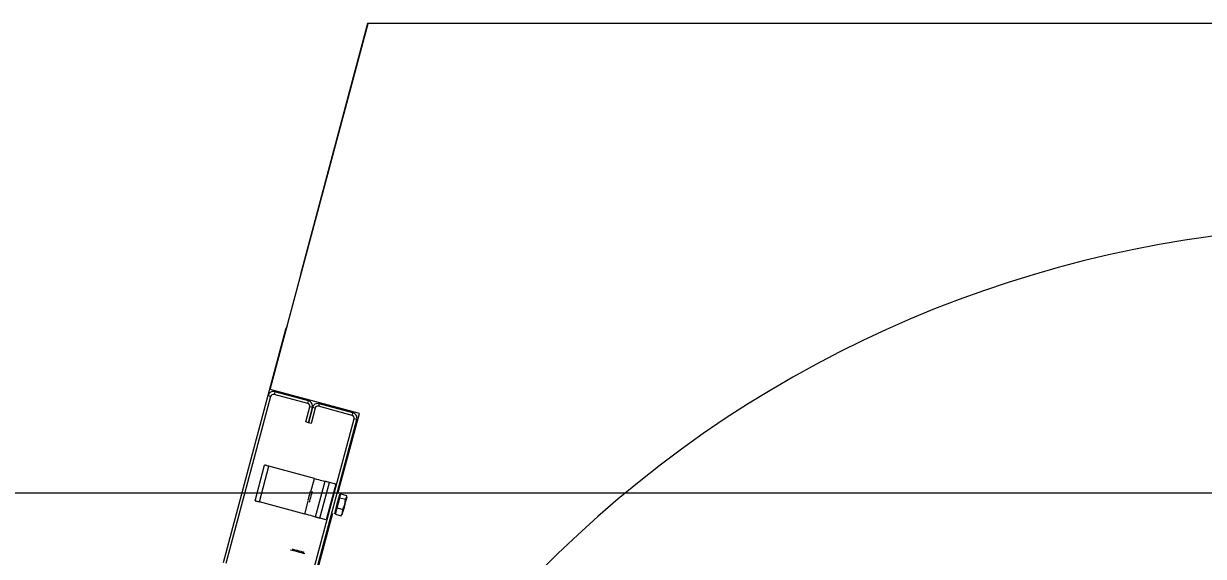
# Model space of a CAD drawing. Extents: x -264205 to -263659, y -1242401 to -1241986.
# Drawn here: x -263832.007 to -263831.398, y -1242240.84 to -1242240.565 of the extents above; entities that cross this region are included whole.
import ezdxf

# ---------------------------------------------------------------- set-up
doc = ezdxf.new("R2010")
doc.units = 0
doc.layers.add('HESCON_OSI_STAVBY_KFA', color=7, linetype='Continuous')
doc.layers.add('SITUACIA_DSP_2D', color=7, linetype='Continuous')

msp = doc.modelspace()

# ---------------------------------------------------------------- linework, layer by layer
at = {"layer": 'HESCON_OSI_STAVBY_KFA'}
msp.add_line((-263792.65279, -1242240.80724), (-263911.52279, -1242240.80724), dxfattribs=at)
at = {"layer": 'SITUACIA_DSP_2D'}
for p, q in [((-263831.87992, -1242240.75377), (-263831.82937, -1242240.56511)), ((-263831.82964, -1242240.56511), (-263831.86431, -1242240.69449)), ((-263831.82937, -1242240.56511), (-263831.82964, -1242240.56511)), ((-263831.31521, -1242240.56511), (-263831.82937, -1242240.56511)), ((-263831.86454, -1242240.69592), (-263831.86456, -1242240.69643)), ((-263831.86431, -1242240.69449), (-263831.86454, -1242240.69592)), ((-263831.87193, -1242240.72294), (-263831.88105, -1242240.75699)), ((-263831.87142, -1242240.72159), (-263831.87193, -1242240.72294)), ((-263831.87118, -1242240.72114), (-263831.87142, -1242240.72159)), ((-263831.83386, -1242240.76612), (-263831.87992, -1242240.75377)), ((-263831.88105, -1242240.75699), (-263831.90417, -1242240.84324)), ((-263831.87968, -1242240.75735), (-263831.90279, -1242240.84361)), ((-263831.87968, -1242240.75735), (-263831.88105, -1242240.75699)), ((-263831.87756, -1242240.75497), (-263831.87793, -1242240.75635)), ((-263831.8605, -1242240.76102), (-263831.87793, -1242240.75635)), ((-263831.86013, -1242240.75964), (-263831.87756, -1242240.75497)), ((-263831.8605, -1242240.76102), (-263831.86013, -1242240.75964)), ((-263831.86158, -1242240.77056), (-263831.85949, -1242240.76276)), ((-263831.85811, -1242240.76313), (-263831.8602, -1242240.77093)), ((-263831.8602, -1242240.77093), (-263831.85811, -1242240.76313)), ((-263831.85811, -1242240.76313), (-263831.85949, -1242240.76276)), ((-263831.85674, -1242240.7635), (-263831.85883, -1242240.7713)), ((-263831.85674, -1242240.7635), (-263831.85811, -1242240.76313)), ((-263831.85462, -1242240.76112), (-263831.85499, -1242240.76249)), ((-263831.83756, -1242240.76717), (-263831.85499, -1242240.76249)), ((-263831.83719, -1242240.76579), (-263831.85462, -1242240.76112)), ((-263831.84494, -1242240.80748), (-263831.83386, -1242240.76612)), ((-263831.83756, -1242240.76717), (-263831.83719, -1242240.76579)), ((-263831.8602, -1242240.77093), (-263831.86158, -1242240.77056)), ((-263831.85883, -1242240.7713), (-263831.8602, -1242240.77093)), ((-263831.85966, -1242240.85517), (-263831.83655, -1242240.76891)), ((-263831.85828, -1242240.85554), (-263831.83517, -1242240.76928)), ((-263831.83517, -1242240.76928), (-263831.83655, -1242240.76891)), ((-263831.8877, -1242240.81116), (-263831.88278, -1242240.79281)), ((-263831.8855, -1242240.81175), (-263831.88058, -1242240.7934)), ((-263831.88274, -1242240.79282), (-263831.88278, -1242240.79281)), ((-263831.88262, -1242240.79286), (-263831.88274, -1242240.79282)), ((-263831.88241, -1242240.79291), (-263831.88262, -1242240.79286)), ((-263831.88214, -1242240.79298), (-263831.88241, -1242240.79291)), ((-263831.88181, -1242240.79307), (-263831.88214, -1242240.79298)), ((-263831.88143, -1242240.79318), (-263831.88181, -1242240.79307)), ((-263831.88101, -1242240.79329), (-263831.88143, -1242240.79318)), ((-263831.88058, -1242240.7934), (-263831.88101, -1242240.79329)), ((-263831.85709, -1242240.7997), (-263831.88058, -1242240.7934)), ((-263831.85892, -1242240.80652), (-263831.85709, -1242240.7997)), ((-263831.85709, -1242240.7997), (-263831.85602, -1242240.79998)), ((-263831.8565, -1242240.81952), (-263831.85159, -1242240.80117)), ((-263831.85602, -1242240.79998), (-263831.85498, -1242240.80026)), ((-263831.85498, -1242240.80026), (-263831.85403, -1242240.80052)), ((-263831.8543, -1242240.82011), (-263831.84938, -1242240.80176)), ((-263831.85403, -1242240.80052), (-263831.8532, -1242240.80074)), ((-263831.8532, -1242240.80074), (-263831.85251, -1242240.80092)), ((-263831.85251, -1242240.80092), (-263831.852, -1242240.80106)), ((-263831.852, -1242240.80106), (-263831.85169, -1242240.80114)), ((-263831.85169, -1242240.80114), (-263831.85159, -1242240.80117)), ((-263831.85154, -1242240.80118), (-263831.85159, -1242240.80117)), ((-263831.85142, -1242240.80122), (-263831.85154, -1242240.80118)), ((-263831.85121, -1242240.80127), (-263831.85142, -1242240.80122)), ((-263831.85094, -1242240.80134), (-263831.85121, -1242240.80127)), ((-263831.84608, -1242240.80265), (-263831.851, -1242240.821)), ((-263831.85061, -1242240.80143), (-263831.85094, -1242240.80134)), ((-263831.85023, -1242240.80154), (-263831.85061, -1242240.80143)), ((-263831.84981, -1242240.80165), (-263831.85023, -1242240.80154)), ((-263831.84938, -1242240.80176), (-263831.84981, -1242240.80165)), ((-263831.84608, -1242240.80265), (-263831.84938, -1242240.80176)), ((-263831.85993, -1242240.80883), (-263831.86016, -1242240.8097)), ((-263831.8597, -1242240.80797), (-263831.85993, -1242240.80883)), ((-263831.85951, -1242240.80725), (-263831.8597, -1242240.80797)), ((-263831.85938, -1242240.80677), (-263831.85951, -1242240.80725)), ((-263831.85934, -1242240.80661), (-263831.85938, -1242240.80677)), ((-263831.85888, -1242240.80872), (-263831.85914, -1242240.80968)), ((-263831.85864, -1242240.80782), (-263831.85888, -1242240.80872)), ((-263831.85844, -1242240.80707), (-263831.85864, -1242240.80782)), ((-263831.8583, -1242240.80656), (-263831.85844, -1242240.80707)), ((-263831.85825, -1242240.80637), (-263831.8583, -1242240.80656)), ((-263831.85825, -1242240.80637), (-263831.85825, -1242240.80637)), ((-263831.8443, -1242240.80923), (-263831.84409, -1242240.80843)), ((-263831.84409, -1242240.80843), (-263831.84395, -1242240.80793)), ((-263831.84395, -1242240.80793), (-263831.84391, -1242240.80775)), ((-263831.84392, -1242240.80964), (-263831.8434, -1242240.80768)), ((-263831.8434, -1242240.80768), (-263831.84045, -1242240.80847)), ((-263831.84052, -1242240.80964), (-263831.84042, -1242240.80874)), ((-263831.84042, -1242240.80874), (-263831.84045, -1242240.80847)), ((-263831.8877, -1242240.81116), (-263831.88766, -1242240.81118)), ((-263831.88766, -1242240.81118), (-263831.88753, -1242240.81121)), ((-263831.88753, -1242240.81121), (-263831.88733, -1242240.81126)), ((-263831.88733, -1242240.81126), (-263831.88706, -1242240.81134)), ((-263831.88706, -1242240.81134), (-263831.88672, -1242240.81143)), ((-263831.88672, -1242240.81143), (-263831.88634, -1242240.81153)), ((-263831.88634, -1242240.81153), (-263831.88593, -1242240.81164)), ((-263831.88593, -1242240.81164), (-263831.8855, -1242240.81175)), ((-263831.86201, -1242240.81805), (-263831.8855, -1242240.81175)), ((-263831.86201, -1242240.81805), (-263831.86023, -1242240.81141)), ((-263831.86052, -1242240.81103), (-263831.86055, -1242240.81112)), ((-263831.8605, -1242240.81094), (-263831.86052, -1242240.81103)), ((-263831.86036, -1242240.81044), (-263831.8605, -1242240.81094)), ((-263831.86016, -1242240.8097), (-263831.86036, -1242240.81044)), ((-263831.85969, -1242240.81174), (-263831.85972, -1242240.81188)), ((-263831.85956, -1242240.81128), (-263831.85969, -1242240.81174)), ((-263831.85937, -1242240.81057), (-263831.85956, -1242240.81128)), ((-263831.85914, -1242240.80968), (-263831.85937, -1242240.81057)), ((-263831.84621, -1242240.81817), (-263831.84532, -1242240.81488)), ((-263831.84594, -1242240.81533), (-263831.84561, -1242240.81411)), ((-263831.84561, -1242240.81411), (-263831.84526, -1242240.8128)), ((-263831.84532, -1242240.81488), (-263831.84392, -1242240.80964)), ((-263831.84532, -1242240.81488), (-263831.84238, -1242240.81567)), ((-263831.84526, -1242240.8128), (-263831.84491, -1242240.8115)), ((-263831.84491, -1242240.8115), (-263831.84458, -1242240.81028)), ((-263831.84458, -1242240.81028), (-263831.8443, -1242240.80923)), ((-263831.84392, -1242240.80964), (-263831.84097, -1242240.81043)), ((-263831.84238, -1242240.81567), (-263831.84145, -1242240.81314)), ((-263831.84195, -1242240.81515), (-263831.84225, -1242240.81625)), ((-263831.84163, -1242240.81395), (-263831.84195, -1242240.81515)), ((-263831.84131, -1242240.81273), (-263831.84163, -1242240.81395)), ((-263831.84145, -1242240.81314), (-263831.84097, -1242240.81043)), ((-263831.841, -1242240.81159), (-263831.84131, -1242240.81273)), ((-263831.84074, -1242240.81062), (-263831.841, -1242240.81159)), ((-263831.84097, -1242240.81043), (-263831.84052, -1242240.80964)), ((-263831.84054, -1242240.80988), (-263831.84074, -1242240.81062)), ((-263831.84042, -1242240.80943), (-263831.84054, -1242240.80988)), ((-263831.84039, -1242240.8093), (-263831.84042, -1242240.80943)), ((-263831.96837, -1242241.26811), (-263831.84765, -1242240.81757)), ((-263831.86093, -1242240.81834), (-263831.86201, -1242240.81805)), ((-263831.8599, -1242240.81861), (-263831.86093, -1242240.81834)), ((-263831.85895, -1242240.81887), (-263831.8599, -1242240.81861)), ((-263831.85812, -1242240.81909), (-263831.85895, -1242240.81887)), ((-263831.85743, -1242240.81928), (-263831.85812, -1242240.81909)), ((-263831.85692, -1242240.81941), (-263831.85743, -1242240.81928)), ((-263831.85661, -1242240.8195), (-263831.85692, -1242240.81941)), ((-263831.8565, -1242240.81952), (-263831.85661, -1242240.8195)), ((-263831.8565, -1242240.81952), (-263831.85646, -1242240.81954)), ((-263831.85646, -1242240.81954), (-263831.85634, -1242240.81957)), ((-263831.85634, -1242240.81957), (-263831.85613, -1242240.81962)), ((-263831.85613, -1242240.81962), (-263831.85586, -1242240.8197)), ((-263831.85586, -1242240.8197), (-263831.85552, -1242240.81979)), ((-263831.85552, -1242240.81979), (-263831.85514, -1242240.81989)), ((-263831.85514, -1242240.81989), (-263831.85473, -1242240.82)), ((-263831.85473, -1242240.82), (-263831.8543, -1242240.82011)), ((-263831.851, -1242240.821), (-263831.8543, -1242240.82011)), ((-263831.84661, -1242240.81785), (-263831.84657, -1242240.81768)), ((-263831.84657, -1242240.81768), (-263831.84643, -1242240.81717)), ((-263831.84643, -1242240.81717), (-263831.84622, -1242240.81637)), ((-263831.84622, -1242240.81637), (-263831.84594, -1242240.81533)), ((-263831.84621, -1242240.81817), (-263831.84326, -1242240.81896)), ((-263831.84326, -1242240.81896), (-263831.84259, -1242240.8174)), ((-263831.84277, -1242240.81821), (-263831.84279, -1242240.81827)), ((-263831.84268, -1242240.81784), (-263831.84277, -1242240.81821)), ((-263831.8425, -1242240.81717), (-263831.84268, -1242240.81784)), ((-263831.84259, -1242240.8174), (-263831.84238, -1242240.81567)), ((-263831.84225, -1242240.81625), (-263831.8425, -1242240.81717)), ((-263831.86942, -1242240.83657), (-263831.86943, -1242240.83657)), ((-263831.86918, -1242240.83664), (-263831.86942, -1242240.83657)), ((-263831.86863, -1242240.83678), (-263831.86918, -1242240.83664)), ((-263831.86783, -1242240.837), (-263831.86863, -1242240.83678)), ((-263831.86856, -1242240.83606), (-263831.86855, -1242240.83607)), ((-263831.86855, -1242240.83607), (-263831.8683, -1242240.83613)), ((-263831.8683, -1242240.83613), (-263831.86776, -1242240.83628)), ((-263831.86684, -1242240.83726), (-263831.86783, -1242240.837)), ((-263831.86776, -1242240.83628), (-263831.86698, -1242240.83649)), ((-263831.86698, -1242240.83649), (-263831.86605, -1242240.83674)), ((-263831.86576, -1242240.83755), (-263831.86684, -1242240.83726)), ((-263831.86605, -1242240.83674), (-263831.86506, -1242240.837)), ((-263831.86468, -1242240.83784), (-263831.86576, -1242240.83755)), ((-263831.86506, -1242240.837), (-263831.86414, -1242240.83725)), ((-263831.86369, -1242240.83811), (-263831.86468, -1242240.83784)), ((-263831.86414, -1242240.83725), (-263831.86337, -1242240.83746)), ((-263831.86289, -1242240.83832), (-263831.86369, -1242240.83811)), ((-263831.86337, -1242240.83746), (-263831.86284, -1242240.8376)), ((-263831.86234, -1242240.83847), (-263831.86289, -1242240.83832)), ((-263831.86284, -1242240.8376), (-263831.8626, -1242240.83766)), ((-263831.8626, -1242240.83766), (-263831.86259, -1242240.83766)), ((-263831.8621, -1242240.83853), (-263831.86234, -1242240.83847)), ((-263831.86209, -1242240.83854), (-263831.8621, -1242240.83853))]:
    msp.add_line(p, q, dxfattribs=at)
for centre, radius, start, end in [((-263831.31474, -1242241.26811), 0.5985, 54.56502, 305.43498), ((-263831.8783, -1242240.75772), 0.00285, 75, 164.99999), ((-263831.8783, -1242240.75772), 0.00143, 75, 164.99999), ((-263831.86087, -1242240.7624), 0.00285, 344.99999, 75), ((-263831.86087, -1242240.7624), 0.00143, 344.99999, 75), ((-263831.85536, -1242240.76387), 0.00285, 75, 164.99999), ((-263831.85536, -1242240.76387), 0.00143, 75, 164.99999), ((-263831.83793, -1242240.76854), 0.00285, 344.99999, 75), ((-263831.83793, -1242240.76854), 0.00143, 344.99999, 75), ((-263831.84383, -1242240.80931), 0.000475, 75, 164.99999), ((-263831.84577, -1242240.81654), 0.000475, 164.99999, 255)]:
    msp.add_arc(centre, radius, start, end, dxfattribs=at)

doc.saveas('drawing.dxf')
